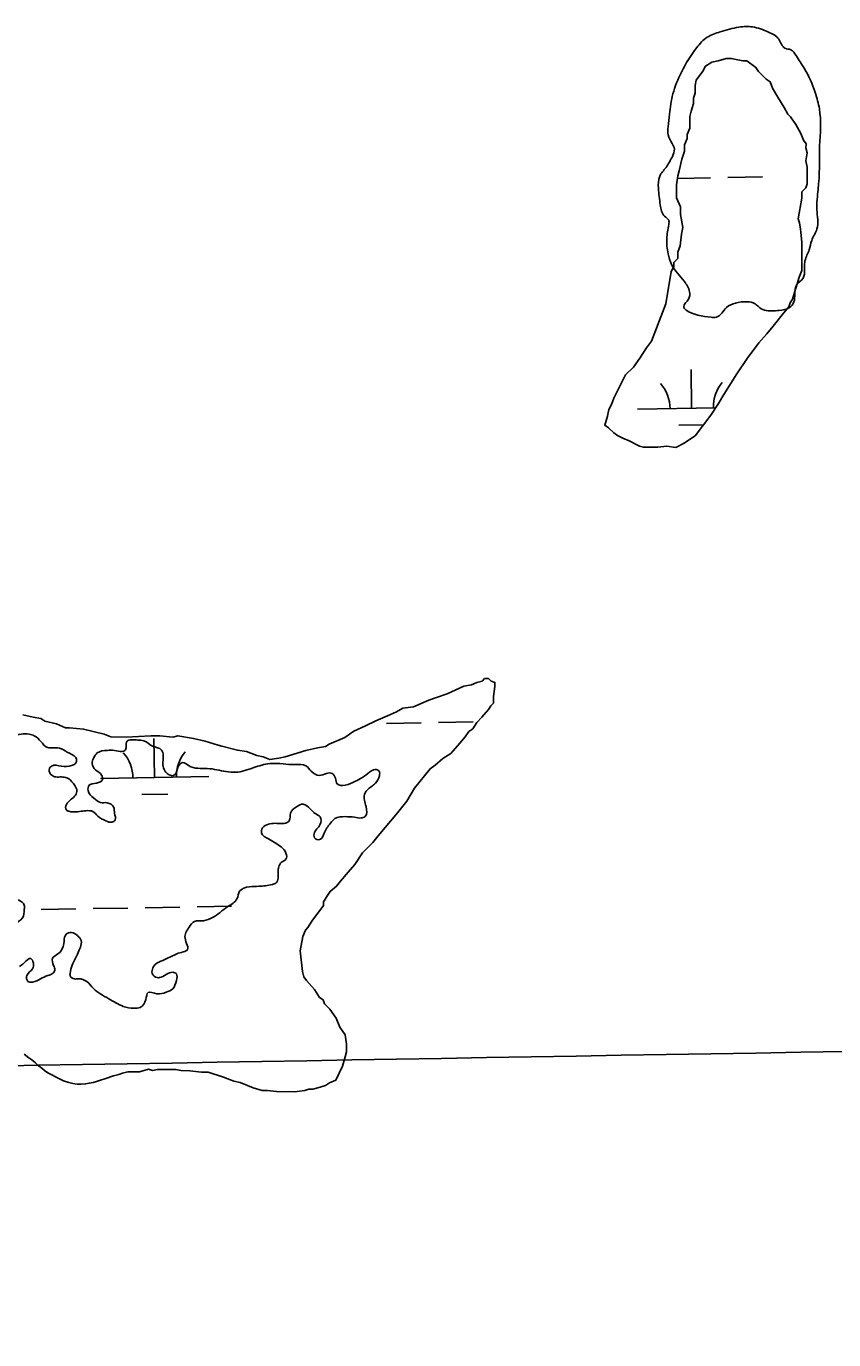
# Model space of a CAD drawing. Extents: x 3887375 to 3925618, y 296674 to 322633.
# Drawn here: x 3906408 to 3907154, y 314226 to 315440 of the extents above; entities that cross this region are included whole.
import ezdxf

# ---------------------------------------------------------------- set-up
doc = ezdxf.new("R2010")
doc.units = 0
for name, color, linetype in [('V-GRID-MAJR', 7, 'Continuous'), ('V-RIVR-EDGE', 7, 'Continuous'), ('V-WETL-SWMP', 7, 'Continuous')]:
    doc.layers.add(name, color=color, linetype=linetype)

msp = doc.modelspace()

# ---------------------------------------------------------------- linework, layer by layer
at = {"layer": 'V-GRID-MAJR'}
msp.add_spline([(3891444.7, 314225.9), (3896753.9, 314315.1), (3902063, 314405), (3907372.1, 314495.8), (3912681.3, 314587.3), (3917990.4, 314679.6), (3923299.5, 314772.6)], degree=3, dxfattribs=at)
at = {"layer": 'V-RIVR-EDGE'}
for points in [[(3907004.7, 315319.3), (3907006.5, 315326.1), (3907004.5, 315331.3), (3907000.7, 315339.2), (3907000.7, 315346.6), (3907001.9, 315358.3), (3907005.2, 315377), (3907013.1, 315397.2), (3907027.2, 315419.8), (3907036.9, 315429.4), (3907048.9, 315434.4), (3907066.2, 315438.7), (3907078.8, 315439), (3907093.5, 315434.2), (3907103.1, 315427.5), (3907108.7, 315419.3), (3907114.2, 315417.8), (3907118.9, 315412.5), (3907126.5, 315400.8), (3907136.7, 315378.2), (3907140.5, 315363.2), (3907140.7, 315329.2)], [(3907140.7, 315329.2), (3907139.4, 315288.8), (3907138.2, 315270.1), (3907138.2, 315252.2), (3907133.4, 315241.6), (3907131.1, 315232.9), (3907127.2, 315222.9), (3907126.6, 315210.6), (3907125.4, 315206.8), (3907119.3, 315200.4), (3907117.8, 315191.9), (3907116.9, 315184.8), (3907112.8, 315179.6), (3907103.4, 315177), (3907089.9, 315177.3), (3907084.1, 315180.5), (3907081.1, 315183.2), (3907073.5, 315185), (3907063, 315183.8), (3907054.8, 315179.7), (3907045.4, 315170.7), (3907040.4, 315170.7), (3907017.5, 315177.2), (3907016.7, 315177.8), (3907015.2, 315180.4), (3907019.6, 315187.4), (3907020.5, 315194.2), (3907015.6, 315203.9), (3907003.9, 315219.4), (3907000.7, 315229.4), (3906999.5, 315243.2), (3907001.3, 315256.3), (3907001.3, 315260.4), (3906997.5, 315264), (3906993.5, 315274.5), (3906991.8, 315289.8), (3906993, 315300.9), (3906998.8, 315309.1), (3907004.7, 315319.3)], [(3906119.7, 314645.6), (3906125.5, 314645), (3906135.8, 314642.3), (3906142.8, 314643.2), (3906145.8, 314646.4), (3906151.4, 314657.8), (3906152.8, 314659.9), (3906157.2, 314659.5), (3906158.1, 314656), (3906161.9, 314654), (3906161.9, 314651.3), (3906162.5, 314648.7), (3906165.1, 314647.2), (3906175.9, 314646), (3906178.3, 314646.9), (3906178.6, 314651), (3906182.7, 314652.7), (3906190.3, 314652.7), (3906196.5, 314653), (3906200.6, 314656.5), (3906203.2, 314660.9), (3906206.7, 314662.6), (3906214.4, 314662.6), (3906219.9, 314666.4), (3906227.9, 314673.1), (3906231.1, 314675.2), (3906231.1, 314680.2), (3906231.4, 314685.1), (3906235.8, 314684), (3906236.7, 314679.3), (3906239.3, 314671.9), (3906245.7, 314667.5), (3906246.3, 314661.1), (3906243.4, 314659.9), (3906239, 314659.9), (3906235.2, 314659.6), (3906234.9, 314654.7), (3906234, 314650.6), (3906235.4, 314645.3), (3906235.7, 314641.5), (3906232.5, 314636.5), (3906226.9, 314635.6), (3906221.9, 314637.7), (3906219.6, 314642.4), (3906213.5, 314650.6), (3906209.1, 314650), (3906205.5, 314648.6), (3906205.8, 314646.2), (3906212.6, 314644.5), (3906214.3, 314639.8), (3906212.8, 314636.6), (3906207.3, 314636.3), (3906202.6, 314635.7), (3906202.3, 314632.8), (3906208.1, 314622.5), (3906211, 314622.5), (3906213.1, 314623.4), (3906210.2, 314632.2), (3906212.5, 314633), (3906217.8, 314629.8), (3906220.7, 314622.5), (3906224.5, 314619.8), (3906235.1, 314618), (3906244.4, 314615.1), (3906250.9, 314610.4), (3906257.6, 314607.4), (3906261.7, 314608), (3906262.6, 314611.2), (3906263.2, 314614.2), (3906266.4, 314615), (3906272.6, 314616.5), (3906277.8, 314617.6), (3906281.1, 314621.4), (3906285.2, 314629.1), (3906289.9, 314632.6), (3906294.3, 314634), (3906300.7, 314631.4), (3906310.4, 314625.5), (3906319.4, 314617.5), (3906326.2, 314611.7), (3906326.1, 314605.5), (3906322, 314598.8), (3906313.5, 314591.2), (3906305.9, 314590.3), (3906305, 314588), (3906309.1, 314586.8), (3906313.8, 314583.3), (3906319.1, 314583.9), (3906321.1, 314591.5), (3906326.4, 314596.1), (3906331.4, 314601.1), (3906336.7, 314611.6), (3906341.4, 314614.6), (3906344.6, 314614.6), (3906354.9, 314609.3), (3906364.5, 314603.4), (3906373, 314597.8), (3906377.1, 314589), (3906384.1, 314583.7), (3906384.7, 314586.3), (3906382.4, 314602.4), (3906383.3, 314603.3), (3906387.1, 314603.9), (3906396.7, 314603), (3906397.9, 314609.1), (3906404.4, 314615.6), (3906405.9, 314623.5), (3906405.9, 314627.3), (3906400.9, 314632), (3906391.5, 314631.7), (3906374.2, 314626.8), (3906369.3, 314627.4), (3906365.8, 314630.3), (3906366.9, 314633.2), (3906367.5, 314636.8), (3906366.1, 314640.9), (3906368.1, 314640.9), (3906375.4, 314637.9), (3906381, 314640.2), (3906386.9, 314644), (3906392.2, 314648.7), (3906393.1, 314653.4), (3906393.1, 314659.3), (3906389.3, 314666.6), (3906384, 314671.9), (3906382.3, 314678), (3906382.3, 314686.5), (3906384.1, 314697.1), (3906392, 314702.6), (3906396.7, 314713.5), (3906396.2, 314720.2), (3906393.3, 314730.7), (3906388, 314740.1), (3906383.3, 314744.5), (3906369, 314749), (3906362.8, 314749.6), (3906355.5, 314748.7), (3906344.1, 314753.7), (3906342, 314756.4), (3906337.4, 314763.4), (3906332.4, 314768.4), (3906324.8, 314774.3), (3906323.6, 314776.9), (3906323.6, 314781), (3906328.1, 314784.8), (3906330.7, 314784.8), (3906332.2, 314784.8), (3906332.1, 314781.3), (3906336.5, 314778.1), (3906342.7, 314774.5), (3906347.6, 314771), (3906351.5, 314772.5), (3906352.1, 314776), (3906354.7, 314780.7), (3906359.4, 314780.9), (3906362.6, 314776.8), (3906366.4, 314776.8), (3906371.4, 314778.9), (3906374.3, 314784.1), (3906377.6, 314784.1), (3906388.7, 314776.8), (3906391.3, 314776.8), (3906395.4, 314782), (3906403.1, 314785.5), (3906410.4, 314785.5), (3906415.1, 314784), (3906421.2, 314778.7), (3906427.3, 314773.1), (3906432.9, 314772.8), (3906440.2, 314771.9), (3906447.6, 314767.8), (3906454.3, 314762.2), (3906452.8, 314758.1), (3906449.6, 314756.4), (3906440.2, 314755.8), (3906431.1, 314755.9), (3906428.8, 314752.6), (3906431.4, 314747.4), (3906435.2, 314745.9), (3906440.2, 314745.9), (3906445.2, 314745), (3906451.3, 314739.7), (3906454.5, 314732.4), (3906452.4, 314728), (3906444.8, 314720.4), (3906444.8, 314715.4), (3906447.1, 314714.2), (3906453.9, 314713.6), (3906466.2, 314714.7), (3906469.4, 314713.9), (3906473.8, 314709.7), (3906481.4, 314705.3), (3906486.9, 314704.1), (3906489.9, 314706.2), (3906489.3, 314712.1), (3906488.4, 314718.2), (3906482.6, 314722), (3906476.4, 314722.3), (3906470.3, 314726.2), (3906464.8, 314733.5), (3906465.6, 314737.9), (3906472.7, 314740.2), (3906478.3, 314743.4), (3906477.4, 314747.5), (3906471.8, 314752.5), (3906468.6, 314758.4), (3906469.8, 314763.1), (3906473.3, 314768.1), (3906482.7, 314770.4), (3906489.2, 314770.4), (3906496.5, 314769.5), (3906498.8, 314770.3), (3906500, 314773.8), (3906500.9, 314779.1), (3906504.7, 314780.3), (3906510.9, 314780), (3906516.4, 314779.4), (3906524.3, 314774.4), (3906532.8, 314770.8), (3906534.3, 314765.9), (3906534, 314757.1), (3906535.7, 314751.5), (3906540.7, 314747.4), (3906544.2, 314747.4), (3906546.5, 314750.9), (3906549.8, 314757.9), (3906552.1, 314759.1), (3906557.7, 314756.4), (3906575, 314753.7), (3906583.8, 314752.5), (3906601, 314750.2), (3906618, 314754.5), (3906632.7, 314758.3), (3906645, 314758), (3906655.8, 314757.3), (3906666.1, 314756.1), (3906671.1, 314751.2), (3906678.4, 314747.3), (3906685.1, 314749.1), (3906690.4, 314749.1), (3906693.3, 314744.7), (3906695.1, 314739.4), (3906702.4, 314738.2), (3906711.8, 314742), (3906717.9, 314745.2), (3906725, 314750.4), (3906730, 314752.8), (3906733.5, 314751.6), (3906734, 314746.9), (3906730.5, 314740.2), (3906722.6, 314733.7), (3906720.2, 314729.6), (3906721.7, 314718.5), (3906720.8, 314709.4), (3906717.2, 314708), (3906711.1, 314708.6), (3906702.3, 314709.2), (3906692.9, 314707.4), (3906688.8, 314703.1), (3906682.9, 314694), (3906679.7, 314688.4), (3906675, 314688.7), (3906673.6, 314693.4), (3906679.4, 314702.2), (3906679.2, 314708.9), (3906674.8, 314712.2), (3906669.8, 314716.6), (3906663.7, 314720.7), (3906657.5, 314718.4), (3906651.9, 314712.5), (3906650.7, 314705.5), (3906648.1, 314703.5), (3906644, 314702.9), (3906631.4, 314702.3), (3906626.1, 314698.8), (3906625.2, 314694.1), (3906631.6, 314688.6), (3906643.1, 314681.2), (3906647.7, 314675.6), (3906647.7, 314669.8), (3906643.6, 314667.1), (3906641, 314662.7), (3906640.4, 314658.6), (3906638.3, 314647.8), (3906635.1, 314646.6), (3906622.7, 314644.9), (3906614, 314644.4), (3906604.9, 314640.3), (3906602.5, 314633.5), (3906593.7, 314625.9), (3906579.9, 314616), (3906571.4, 314613.1), (3906563.2, 314612.3), (3906558.2, 314607), (3906554.4, 314597), (3906556.1, 314585.6), (3906554.3, 314584.7), (3906548.2, 314583), (3906537.6, 314578), (3906524.7, 314569.6), (3906524.1, 314564.6), (3906528.8, 314560.5), (3906530.8, 314560.5), (3906543.2, 314565.4), (3906546.4, 314564), (3906546.4, 314557.8), (3906543.1, 314550.2), (3906537, 314547), (3906528.5, 314545.5), (3906520.3, 314546.7), (3906518.2, 314540.3), (3906512.9, 314533), (3906507.3, 314532.1), (3906497.4, 314533.9), (3906483.9, 314541), (3906469.9, 314550.4), (3906463.7, 314556.8), (3906456.1, 314559.5), (3906452.3, 314559.2), (3906448.2, 314562.4), (3906448.2, 314564.2), (3906450.3, 314572.1), (3906455, 314582.3), (3906457.7, 314588.5), (3906458.5, 314594.9), (3906455, 314599.3), (3906449.5, 314602.3), (3906444.5, 314600.5), (3906442.7, 314594.4), (3906439.8, 314585), (3906435.7, 314581.5), (3906432.1, 314578.3), (3906433, 314571.8), (3906434.2, 314567.5), (3906432.1, 314564.2), (3906427.7, 314562.5), (3906413.6, 314556.4), (3906409.2, 314557), (3906408.4, 314562.5), (3906413.4, 314568.7), (3906414.3, 314573.9), (3906411.9, 314578.1), (3906405.8, 314574), (3906401.4, 314570.8)]]:
    msp.add_spline(points, degree=3, dxfattribs=at)
at = {"layer": 'V-WETL-SWMP'}
for p, q in [((3907009.5, 315299), (3907040, 315299.5)), ((3907056, 315299.8), (3907088, 315300.3)), ((3907022.5, 315086.5), (3907021.9, 315122.5)), ((3906972.5, 315085.7), (3907044.7, 315086.9)), ((3907010.8, 315070.9), (3907033.5, 315071.3)), ((3906740.6, 314795.4), (3906772.6, 314796)), ((3906788.6, 314796.2), (3906820.6, 314796.8)), ((3906526.3, 314745.3), (3906525.7, 314781.3)), ((3906476.4, 314744.4), (3906576.3, 314746.2)), ((3906514.6, 314729.7), (3906538.6, 314730.1)), ((3906421.6, 314623.4), (3906453.6, 314624)), ((3906469.6, 314624.2), (3906501.6, 314624.8)), ((3906517.6, 314625.1), (3906549.6, 314625.6)), ((3906565.6, 314625.9), (3906597.5, 314626.4))]:
    msp.add_line(p, q, dxfattribs=at)
msp.add_lwpolyline([(3906985.5, 315148.5), (3906998.7, 315183.1), (3907003.6, 315212.9), (3907006, 315217.7), (3907006, 315221.3), (3907009.6, 315224.9), (3907009.6, 315230.8), (3907012, 315236.8), (3907013.2, 315247.5), (3907014.4, 315253.5), (3907012.1, 315265.5), (3907012.1, 315272.6), (3907008.5, 315281), (3907008.6, 315293), (3907009.8, 315301.3), (3907011, 315306.1), (3907013.4, 315316.8), (3907015.8, 315324), (3907015.9, 315330), (3907018.3, 315335.9), (3907018.3, 315339.5), (3907020.7, 315345.5), (3907020.7, 315356.2), (3907021.9, 315361), (3907024.3, 315368.2), (3907024.3, 315373), (3907025.6, 315377.7), (3907025.6, 315384.9), (3907026.8, 315389.7), (3907032.8, 315398), (3907035.2, 315402.8), (3907041.2, 315406.4), (3907047.1, 315407.5), (3907054.3, 315409.9), (3907059.1, 315409.9), (3907069.8, 315407.5), (3907073.4, 315407.5), (3907081.8, 315401.5), (3907084.2, 315397.9), (3907087.7, 315394.3), (3907091.3, 315390.7), (3907094.9, 315388.3), (3907097.2, 315382.3), (3907102, 315373.9), (3907107.9, 315364.4), (3907111.5, 315358.4), (3907113.9, 315356), (3907118.7, 315348.8), (3907123.4, 315340.4), (3907125.8, 315334.4), (3907128.2, 315330.8), (3907128.1, 315327.3), (3907129.3, 315322.5), (3907128.1, 315315.3), (3907129.3, 315309.3), (3907129.2, 315293.8), (3907128, 315290.2), (3907124.4, 315286.6), (3907124.4, 315280.7), (3907120.8, 315261.6), (3907122, 315258), (3907123.1, 315252), (3907124.3, 315240.1), (3907124.3, 315232.9), (3907124.2, 315213.8), (3907121.8, 315207.8), (3907115.8, 315187.5), (3907113.4, 315183.9), (3907112.2, 315180.4), (3907107.4, 315174.4), (3907097.8, 315162.5), (3907091.8, 315155.3), (3907084.6, 315147), (3907073.8, 315132.7), (3907064.2, 315118.4), (3907052.2, 315099.3), (3907047.4, 315090.9), (3907040.2, 315080.2), (3907025.8, 315061.1), (3907015.1, 315054), (3907007.9, 315050.4), (3906999.5, 315051.7), (3906991.1, 315050.5), (3906978, 315050.5), (3906974.4, 315051.7), (3906964.9, 315056.5), (3906958.9, 315058.9), (3906954.1, 315061.4), (3906950.6, 315063.8), (3906945.8, 315068.5), (3906942.2, 315070.9), (3906944.6, 315079.3), (3906945.9, 315085.3), (3906948.3, 315090), (3906950.7, 315096), (3906961.5, 315117.5), (3906968.7, 315124.6), (3906974.7, 315133), (3906980.7, 315142.5)], close=True, dxfattribs=at)
for points in [[(3906414.1, 314801), (3906421.3, 314799.8), (3906424.9, 314797.4), (3906435.6, 314795), (3906444, 314791.4), (3906447.6, 314791.4), (3906460.7, 314790.1), (3906479.8, 314785.3), (3906485.8, 314782.9), (3906500.1, 314782.8), (3906522.8, 314784), (3906531.2, 314783.9), (3906543.1, 314782.7), (3906547.9, 314783.9), (3906562.2, 314781.5), (3906573, 314779), (3906584.9, 314775.4), (3906588.5, 314774.2), (3906602.8, 314770.6), (3906611.2, 314769.4), (3906620.7, 314765.8), (3906626.7, 314764.6), (3906632.7, 314762.1), (3906641, 314763.3), (3906647, 314764.5), (3906666.1, 314770.4), (3906676.9, 314772.8), (3906684.1, 314773.9), (3906687.7, 314776.3), (3906702, 314782.3), (3906710.4, 314788.2), (3906721.2, 314793), (3906730.7, 314797.7), (3906741.5, 314802.4), (3906749.9, 314806), (3906755.8, 314809.6), (3906765.4, 314810.7), (3906779.8, 314816.7), (3906785.7, 314819), (3906796.5, 314822.6), (3906812.1, 314829.7), (3906819.2, 314830.9), (3906824, 314833.3), (3906828.8, 314834.5), (3906831.2, 314836.8), (3906834.8, 314836.8), (3906837.2, 314834.4), (3906840.7, 314833.2), (3906840.7, 314829.6), (3906839.5, 314820.1), (3906839.5, 314814.1), (3906837.1, 314811.7), (3906834.7, 314808.2), (3906828.7, 314801), (3906823.9, 314796.2), (3906820.3, 314790.3), (3906816.7, 314787.9), (3906813.1, 314783.1), (3906808.3, 314777.2), (3906802.3, 314770), (3906799.9, 314767.6), (3906792.7, 314762.9), (3906785.6, 314756.9), (3906780.8, 314753.4), (3906766.4, 314735.5), (3906759.2, 314723.5), (3906750.8, 314712.8), (3906732.8, 314691.4), (3906728, 314685.4), (3906718.4, 314675.9), (3906711.2, 314665.1), (3906705.2, 314658), (3906698, 314649.7), (3906694.4, 314644.9), (3906688.5, 314640.1), (3906686.1, 314636.5), (3906682.5, 314630.6), (3906682.4, 314627), (3906671.6, 314612.7), (3906668, 314606.7), (3906665.6, 314604.4), (3906663.2, 314598.4), (3906660.8, 314585.3), (3906663.1, 314566.1), (3906664.3, 314561.3), (3906666.7, 314557.8), (3906673.9, 314549.4), (3906678.6, 314542.2), (3906682.2, 314539.8), (3906683.4, 314536.2), (3906688.1, 314531.4), (3906694.1, 314523), (3906697.6, 314514.7), (3906702.4, 314507.5), (3906703.6, 314499.1), (3906703.6, 314491.9), (3906702.3, 314487.2), (3906699.9, 314478.8), (3906693.9, 314465.7), (3906687.9, 314463.3), (3906684.3, 314460.9)], [(3906404.6, 314803.4), (3906414.1, 314801)], [(3906488.3, 314469.7), (3906480.3, 314467.1), (3906476.4, 314465.7), (3906472.7, 314464.6), (3906469.7, 314463.6), (3906466, 314462.8), (3906462.5, 314462.2), (3906458.4, 314461.9), (3906454.7, 314462), (3906450.8, 314462.6), (3906447.2, 314463.6), (3906442.2, 314465.2), (3906439.1, 314466.6), (3906435.5, 314468.6), (3906431.4, 314470.8), (3906427.6, 314472.5), (3906424.7, 314474.7), (3906422, 314476.8), (3906418.6, 314479.4), (3906416.4, 314481.6), (3906412.8, 314484.4), (3906410.1, 314486.4), (3906405.9, 314489.7)], [(3906684.3, 314460.9), (3906677.2, 314458.6), (3906672.4, 314457.4), (3906668.8, 314457.4), (3906665.2, 314456.2), (3906655.7, 314455), (3906638.9, 314455.1), (3906630.6, 314456.3), (3906625.8, 314456.3), (3906617.4, 314458.7), (3906605.5, 314463.6), (3906599.5, 314464.8), (3906590, 314468.4), (3906575.7, 314473.2), (3906569.7, 314473.2), (3906558.9, 314474.4), (3906550.6, 314474.5), (3906545.8, 314475.7), (3906529.1, 314475.7), (3906524.3, 314474.5), (3906520.7, 314475.8), (3906512.3, 314473.4), (3906501.6, 314473.4), (3906496.8, 314472.2), (3906493.2, 314471.1), (3906488.3, 314469.7)]]:
    msp.add_lwpolyline(points, dxfattribs=at)
for centre, start, end in [((3906967.3, 315086.1), 0.2115, 41.7552), ((3907077.8, 315088), 140.2115, 181.7552), ((3906471.1, 314744.8), 0.2115, 41.7552), ((3906581.6, 314746.7), 140.2115, 181.7552)]:
    msp.add_arc(centre, 35.2, start, end, dxfattribs=at)

doc.saveas('drawing.dxf')
